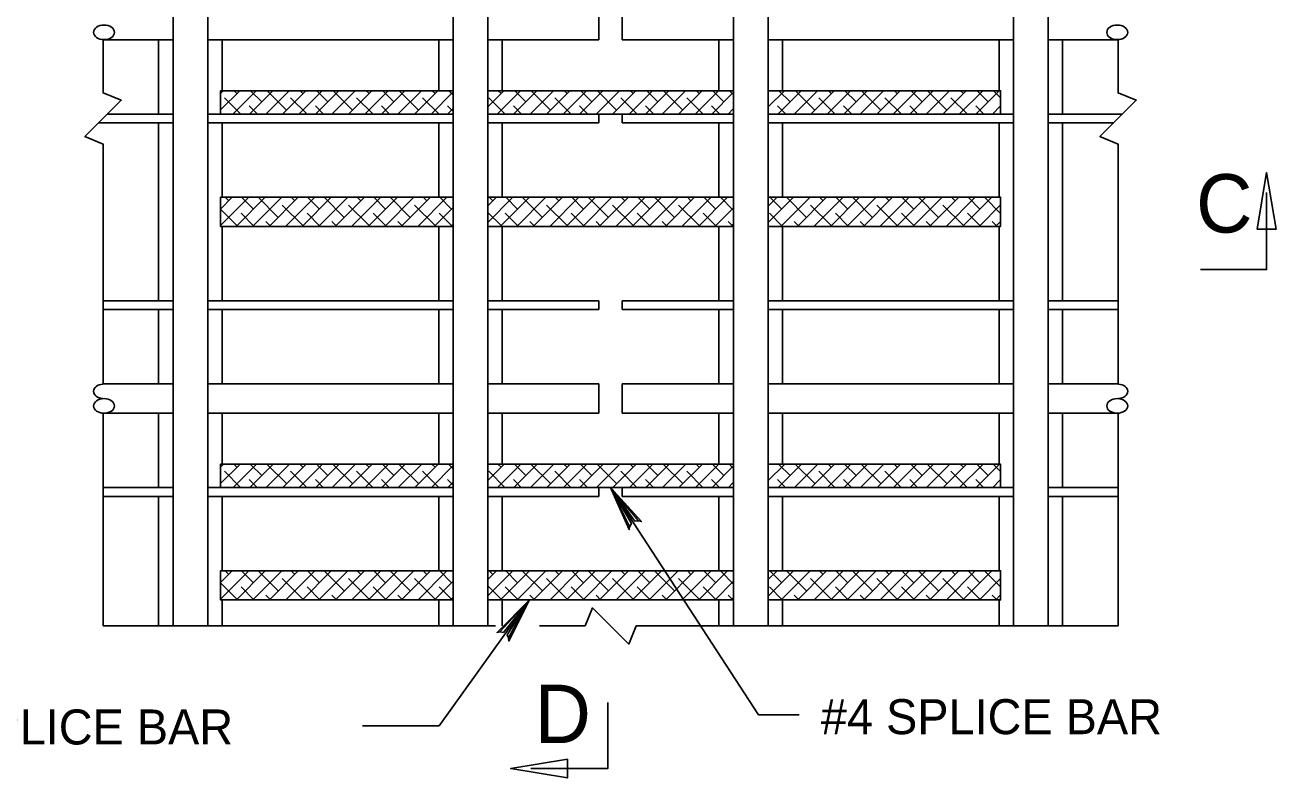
# Model space of a CAD drawing. Extents: x -24512 to -22484, y 4569 to 6351.
# Drawn here: x -24120.9 to -24013.8, y 5414.5 to 5479 of the extents above; entities that cross this region are included whole.
import ezdxf

# ---------------------------------------------------------------- set-up
doc = ezdxf.new("R2010")
doc.units = 0
for name, color, linetype in [('10', 7, 'Continuous'), ('3', 7, 'Continuous'), ('4', 7, 'Continuous'), ('8', 7, 'Continuous'), ('9', 7, 'Continuous')]:
    doc.layers.add(name, color=color, linetype=linetype)

# ---------------------------------------------------------------- blocks, each defined once
blk = doc.blocks.new('SYM051')
at = {"layer": '3'}
for p, q in [((150.97425, 285.26725), (151.46225, 285.75525)), ((150.97425, 285.552375), (151.177125, 285.75525)), ((151.11525, 285.693375), (151.05325, 285.75525)), ((151.243375, 285.25125), (151.747375, 285.75525)), ((151.542875, 285.55075), (151.338375, 285.75525)), ((151.5285, 285.25125), (152.0325, 285.75525)), ((151.970625, 285.40825), (151.6235, 285.75525)), ((151.813625, 285.25125), (152.317625, 285.75525)), ((152.39825, 285.265625), (152.041875, 285.622)), ((152.09875, 285.25125), (152.60275, 285.75525)), ((152.25575, 285.693375), (152.19375, 285.75525)), ((152.383875, 285.25125), (152.887875, 285.75525)), ((152.683375, 285.55075), (152.478875, 285.75525)), ((152.669, 285.25125), (153.173, 285.75525)), ((153.111, 285.40825), (152.764, 285.75525)), ((152.954125, 285.25125), (153.458125, 285.75525)), ((153.53875, 285.265625), (153.182375, 285.622)), ((153.23925, 285.25125), (153.74325, 285.75525)), ((153.396125, 285.693375), (153.33425, 285.75525)), ((153.524375, 285.25125), (154.028375, 285.75525)), ((153.823875, 285.55075), (153.619375, 285.75525)), ((153.8095, 285.25125), (154.3135, 285.75525)), ((154.2515, 285.40825), (153.9045, 285.75525)), ((154.094625, 285.25125), (154.598625, 285.75525)), ((154.67925, 285.265625), (154.322875, 285.622)), ((154.37975, 285.25125), (154.88375, 285.75525)), ((154.536625, 285.693375), (154.47475, 285.75525)), ((154.964375, 285.55075), (154.759875, 285.75525)), ((151.25775, 285.265625), (150.97425, 285.549125)), ((151.55725, 285.25125), (151.329, 285.4795)), ((152.69775, 285.25125), (152.4695, 285.4795)), ((153.83825, 285.25125), (153.61, 285.4795)), ((154.664875, 285.25125), (154.991375, 285.57775)), ((154.97875, 285.25125), (154.7505, 285.4795)), ((151.842375, 285.25125), (151.75675, 285.336875)), ((152.982875, 285.25125), (152.89725, 285.336875)), ((154.123375, 285.25125), (154.03775, 285.336875)), ((154.95, 285.25125), (154.991375, 285.292625))]:
    blk.add_line(p, q, dxfattribs=at)
blk = doc.blocks.new('SYM052')
at = {"layer": '3'}
for p, q in [((155.5905, 285.321625), (156.02425, 285.75525)), ((155.5905, 285.606625), (155.739125, 285.75525)), ((155.677125, 285.693375), (155.61525, 285.75525)), ((155.80525, 285.25125), (156.309375, 285.75525)), ((156.104875, 285.55075), (155.900375, 285.75525)), ((156.090375, 285.25125), (156.5945, 285.75525)), ((156.5325, 285.40825), (156.1855, 285.75525)), ((156.3755, 285.25125), (156.879625, 285.75525)), ((156.96025, 285.265625), (156.603875, 285.622)), ((156.660625, 285.25125), (157.16475, 285.75525)), ((156.817625, 285.693375), (156.75575, 285.75525)), ((156.94575, 285.25125), (157.449875, 285.75525)), ((157.245375, 285.55075), (157.040875, 285.75525)), ((157.230875, 285.25125), (157.735, 285.75525)), ((157.673, 285.40825), (157.326, 285.75525)), ((157.516, 285.25125), (158.020125, 285.75525)), ((158.10075, 285.265625), (157.74425, 285.622)), ((157.801125, 285.25125), (158.30525, 285.75525)), ((157.958125, 285.693375), (157.89625, 285.75525)), ((158.08625, 285.25125), (158.590375, 285.75525)), ((158.385875, 285.55075), (158.181375, 285.75525)), ((158.371375, 285.25125), (158.8755, 285.75525)), ((158.8135, 285.40825), (158.4665, 285.75525)), ((158.6565, 285.25125), (159.160625, 285.75525)), ((159.24125, 285.265625), (158.88475, 285.622)), ((158.941625, 285.25125), (159.44575, 285.75525)), ((159.098625, 285.693375), (159.03675, 285.75525)), ((159.22675, 285.25125), (159.730875, 285.75525)), ((159.526375, 285.55075), (159.321875, 285.75525)), ((159.83, 285.532125), (159.607, 285.75525)), ((155.81975, 285.265625), (155.5905, 285.494875)), ((156.11925, 285.25125), (155.891, 285.4795)), ((157.25975, 285.25125), (157.0315, 285.4795)), ((158.40025, 285.25125), (158.172, 285.4795)), ((159.54075, 285.25125), (159.3125, 285.4795)), ((159.511875, 285.25125), (159.83, 285.569375)), ((156.404375, 285.25125), (156.31875, 285.336875)), ((157.544875, 285.25125), (157.459125, 285.336875)), ((158.685375, 285.25125), (158.599625, 285.336875)), ((159.825875, 285.25125), (159.740125, 285.336875)), ((159.797, 285.25125), (159.83, 285.28425))]:
    blk.add_line(p, q, dxfattribs=at)
blk = doc.blocks.new('SYM053')
at = {"layer": '3'}
for p, q in [((160.42925, 285.313125), (160.87125, 285.75525)), ((160.42925, 285.59825), (160.586125, 285.75525)), ((160.666875, 285.55075), (160.462375, 285.75525)), ((160.652375, 285.25125), (161.156375, 285.75525)), ((161.0945, 285.40825), (160.7475, 285.75525)), ((160.9375, 285.25125), (161.4415, 285.75525)), ((161.52225, 285.265625), (161.16575, 285.622)), ((161.222625, 285.25125), (161.726625, 285.75525)), ((161.379625, 285.693375), (161.31775, 285.75525)), ((161.50775, 285.25125), (162.01175, 285.75525)), ((161.807375, 285.55075), (161.602875, 285.75525)), ((161.792875, 285.25125), (162.296875, 285.75525)), ((162.235, 285.40825), (161.888, 285.75525)), ((162.078, 285.25125), (162.582, 285.75525)), ((162.662625, 285.265625), (162.30625, 285.622)), ((162.363125, 285.25125), (162.867125, 285.75525)), ((162.520125, 285.693375), (162.45825, 285.75525)), ((162.64825, 285.25125), (163.15225, 285.75525)), ((162.94775, 285.55075), (162.743375, 285.75525)), ((162.933375, 285.25125), (163.437375, 285.75525)), ((163.3755, 285.40825), (163.0285, 285.75525)), ((163.2185, 285.25125), (163.7225, 285.75525)), ((163.803125, 285.265625), (163.44675, 285.622)), ((163.503625, 285.25125), (164.007625, 285.75525)), ((163.660625, 285.693375), (163.59875, 285.75525)), ((163.78875, 285.25125), (164.29275, 285.75525)), ((164.08825, 285.55075), (163.88375, 285.75525)), ((164.073875, 285.25125), (164.446375, 285.62375)), ((164.446375, 285.47775), (164.168875, 285.75525)), ((160.68125, 285.25125), (160.453, 285.4795)), ((161.82175, 285.25125), (161.5935, 285.4795)), ((162.96225, 285.25125), (162.734, 285.4795)), ((164.10275, 285.25125), (163.8745, 285.4795)), ((160.966375, 285.25125), (160.880625, 285.336875)), ((162.106875, 285.25125), (162.021125, 285.336875)), ((163.247375, 285.25125), (163.161625, 285.336875)), ((164.387875, 285.25125), (164.302125, 285.336875)), ((164.359, 285.25125), (164.446375, 285.338625))]:
    blk.add_line(p, q, dxfattribs=at)
blk = doc.blocks.new('SYM048')
at = {"layer": '3'}
for p, q in [((150.97425, 287.263125), (151.306125, 287.595)), ((150.97425, 287.54825), (151.021, 287.595)), ((151.188, 287.19175), (151.59125, 287.595)), ((151.25775, 287.546625), (151.209375, 287.595)), ((151.473125, 287.19175), (151.876375, 287.595)), ((151.6855, 287.404), (151.4945, 287.595)), ((151.75825, 287.19175), (152.1615, 287.595)), ((152.113125, 287.2615), (151.779625, 287.595)), ((152.043375, 287.19175), (152.446625, 287.595)), ((152.3285, 287.19175), (152.73175, 287.595)), ((152.39825, 287.546625), (152.349875, 287.595)), ((152.613625, 287.19175), (153.016875, 287.595)), ((152.825875, 287.404), (152.635, 287.595)), ((152.89875, 287.19175), (153.302, 287.595)), ((153.253625, 287.2615), (152.920125, 287.595)), ((153.183875, 287.19175), (153.587125, 287.595)), ((153.469, 287.19175), (153.87225, 287.595)), ((153.53875, 287.546625), (153.490375, 287.595)), ((153.754125, 287.19175), (154.157375, 287.595)), ((153.966375, 287.404), (153.7755, 287.595)), ((154.03925, 287.19175), (154.4425, 287.595)), ((154.394125, 287.2615), (154.060625, 287.595)), ((154.324375, 287.19175), (154.727625, 287.595)), ((154.6095, 287.19175), (154.991375, 287.573625)), ((154.67925, 287.546625), (154.630875, 287.595)), ((154.991375, 287.519625), (154.916, 287.595)), ((151.3275, 287.19175), (151.043875, 287.475375)), ((151.612625, 287.19175), (151.471625, 287.33275)), ((152.468, 287.19175), (152.184375, 287.475375)), ((152.753125, 287.19175), (152.612125, 287.33275)), ((153.6085, 287.19175), (153.324875, 287.475375)), ((153.893625, 287.19175), (153.752625, 287.33275)), ((154.749, 287.19175), (154.465375, 287.475375)), ((154.991375, 287.2345), (154.893125, 287.33275)), ((154.894625, 287.19175), (154.991375, 287.2885))]:
    blk.add_line(p, q, dxfattribs=at)
blk = doc.blocks.new('SYM049')
at = {"layer": '3'}
for p, q in [((155.5905, 287.317375), (155.868125, 287.595)), ((155.75, 287.19175), (156.15325, 287.595)), ((155.81975, 287.546625), (155.771375, 287.595)), ((156.035125, 287.19175), (156.438375, 287.595)), ((156.247375, 287.404), (156.0565, 287.595)), ((156.32025, 287.19175), (156.7235, 287.595)), ((156.675125, 287.2615), (156.341625, 287.595)), ((156.605375, 287.19175), (157.0085, 287.595)), ((156.8905, 287.19175), (157.293625, 287.595)), ((156.96025, 287.546625), (156.911875, 287.595)), ((157.175625, 287.19175), (157.57875, 287.595)), ((157.387875, 287.404), (157.197, 287.595)), ((157.46075, 287.19175), (157.863875, 287.595)), ((157.815625, 287.2615), (157.482125, 287.595)), ((157.745875, 287.19175), (158.149, 287.595)), ((158.031, 287.19175), (158.434125, 287.595)), ((158.10075, 287.546625), (158.052375, 287.595)), ((158.316125, 287.19175), (158.71925, 287.595)), ((158.528375, 287.404), (158.3375, 287.595)), ((158.60125, 287.19175), (159.004375, 287.595)), ((158.956125, 287.2615), (158.622625, 287.595)), ((158.886375, 287.19175), (159.2895, 287.595)), ((159.1715, 287.19175), (159.574625, 287.595)), ((159.24125, 287.546625), (159.192875, 287.595)), ((159.456625, 287.19175), (159.83, 287.56525)), ((159.668875, 287.404), (159.478, 287.595)), ((159.83, 287.528), (159.763125, 287.595)), ((155.8895, 287.19175), (155.605875, 287.475375)), ((156.174625, 287.19175), (156.033625, 287.33275)), ((157.03, 287.19175), (156.746375, 287.475375)), ((157.315125, 287.19175), (157.174125, 287.33275)), ((158.1705, 287.19175), (157.886875, 287.475375)), ((158.455625, 287.19175), (158.3145, 287.33275)), ((159.311, 287.19175), (159.027375, 287.475375)), ((159.596125, 287.19175), (159.455, 287.33275)), ((159.74175, 287.19175), (159.83, 287.280125))]:
    blk.add_line(p, q, dxfattribs=at)
blk = doc.blocks.new('SYM050')
at = {"layer": '3'}
for p, q in [((160.42925, 287.309), (160.715125, 287.595)), ((160.42925, 287.594125), (160.43, 287.595)), ((160.597, 287.19175), (161.00025, 287.595)), ((160.809375, 287.404), (160.6185, 287.595)), ((160.882125, 287.19175), (161.285375, 287.595)), ((161.237125, 287.2615), (160.903625, 287.595)), ((161.16725, 287.19175), (161.5705, 287.595)), ((161.452375, 287.19175), (161.855625, 287.595)), ((161.52225, 287.546625), (161.473875, 287.595)), ((161.7375, 287.19175), (162.14075, 287.595)), ((161.949875, 287.404), (161.759, 287.595)), ((162.022625, 287.19175), (162.425875, 287.595)), ((162.3775, 287.2615), (162.044125, 287.595)), ((162.30775, 287.19175), (162.711, 287.595)), ((162.592875, 287.19175), (162.996125, 287.595)), ((162.662625, 287.546625), (162.614375, 287.595)), ((162.878, 287.19175), (163.28125, 287.595)), ((163.090375, 287.404), (162.8995, 287.595)), ((163.163125, 287.19175), (163.566375, 287.595)), ((163.518, 287.2615), (163.184625, 287.595)), ((163.44825, 287.19175), (163.8515, 287.595)), ((163.733375, 287.19175), (164.136625, 287.595)), ((163.803125, 287.546625), (163.754875, 287.595)), ((164.0185, 287.19175), (164.42175, 287.595)), ((164.230875, 287.404), (164.04, 287.595)), ((164.446375, 287.473625), (164.325125, 287.595)), ((160.736625, 287.19175), (160.5955, 287.33275)), ((161.592, 287.19175), (161.308375, 287.475375)), ((161.877125, 287.19175), (161.736, 287.33275)), ((162.7325, 287.19175), (162.448875, 287.475375)), ((163.017625, 287.19175), (162.8765, 287.33275)), ((163.873, 287.19175), (163.589375, 287.475375)), ((164.158, 287.19175), (164.017, 287.33275)), ((164.303625, 287.19175), (164.446375, 287.334375)), ((160.4515, 287.19175), (160.42925, 287.214))]:
    blk.add_line(p, q, dxfattribs=at)

msp = doc.modelspace()

# ---------------------------------------------------------------- linework, layer by layer
at = {"layer": '10'}
for points in [[(-24069.13, 5436.06), (-24068.98, 5436.33), (-24070.76, 5439.41), (-24069.13, 5436.06), (-24069.16, 5435.82), (-24070.76, 5439.41), (-24068.67, 5436.53), (-24068.38, 5436.57), (-24070.76, 5439.41), (-24068.12, 5436.5), (-24068.38, 5436.57)], [(-24080.24, 5427.05), (-24079.94, 5427.01), (-24077.71, 5429.79), (-24080.24, 5427.05), (-24080.48, 5426.99), (-24077.71, 5429.79), (-24079.63, 5426.8), (-24079.5, 5426.54), (-24077.71, 5429.79), (-24079.47, 5426.27), (-24079.5, 5426.54)]]:
    msp.add_lwpolyline(points, dxfattribs=at)
for centre, major_axis in [((-24114.15, 5478.41), (0.895, 0)), ((-24027.36, 5478.41), (-0.895, 0)), ((-24114.15, 5446.41), (0.895, 0)), ((-24027.36, 5446.41), (-0.895, 0))]:
    msp.add_ellipse(centre, major_axis=major_axis, ratio=0.699516, dxfattribs=at)
for centre, major_axis, start_param, end_param in [((-24114.15, 5447.66), (0.895, 0), 1.692197, 4.591233), ((-24027.36, 5447.66), (-0.895, 0), 1.691952, 4.590988)]:
    msp.add_ellipse(centre, major_axis=major_axis, ratio=0.699516, start_param=start_param, end_param=end_param, dxfattribs=at)
at = {"layer": '3'}
for points in [[(-24015.38, 5461.55), (-24013.76, 5461.55), (-24014.57, 5466.4)], [(-24074.46, 5416.16), (-24074.46, 5414.54), (-24079.31, 5415.35)]]:
    msp.add_lwpolyline(points, close=True, dxfattribs=at)
for points in [[(-24020.23, 5458.09), (-24014.57, 5458.09), (-24014.57, 5464.68)], [(-24071, 5421.01), (-24071, 5415.35), (-24077.59, 5415.35)]]:
    msp.add_lwpolyline(points, dxfattribs=at)
at = {"layer": '4'}
for p, q in [((-24108.24, 5427.56), (-24108.24, 5514.51)), ((-24105.27, 5427.56), (-24105.27, 5514.51)), ((-24084.24, 5427.56), (-24084.24, 5514.51)), ((-24081.27, 5427.56), (-24081.27, 5514.51)), ((-24060.24, 5427.56), (-24060.24, 5514.51)), ((-24057.27, 5427.56), (-24057.27, 5514.51)), ((-24036.24, 5427.56), (-24036.24, 5514.51)), ((-24033.27, 5427.56), (-24033.27, 5514.51)), ((-24071.76, 5477.78), (-24071.76, 5480.28)), ((-24069.76, 5477.78), (-24069.76, 5480.28)), ((-24114.23, 5477.78), (-24108.24, 5477.78)), ((-24109.47, 5471.41), (-24109.47, 5477.78)), ((-24105.27, 5477.78), (-24084.24, 5477.78)), ((-24104.04, 5473.41), (-24104.04, 5477.78)), ((-24085.48, 5473.41), (-24085.48, 5477.78)), ((-24081.27, 5477.78), (-24071.76, 5477.78)), ((-24080.04, 5473.41), (-24080.04, 5477.78)), ((-24069.76, 5477.78), (-24060.24, 5477.78)), ((-24061.48, 5473.41), (-24061.48, 5477.78)), ((-24057.27, 5477.78), (-24036.24, 5477.78)), ((-24056.04, 5473.41), (-24056.04, 5477.78)), ((-24037.48, 5473.41), (-24037.48, 5477.78)), ((-24033.27, 5477.78), (-24027.29, 5477.78)), ((-24032.04, 5471.41), (-24032.04, 5477.78)), ((-24113.85, 5471.41), (-24108.24, 5471.41)), ((-24105.27, 5471.41), (-24084.24, 5471.41)), ((-24081.27, 5471.41), (-24071.76, 5471.41)), ((-24071.76, 5470.66), (-24071.76, 5471.41)), ((-24069.76, 5470.66), (-24069.76, 5471.41)), ((-24069.76, 5471.41), (-24060.24, 5471.41)), ((-24057.27, 5471.41), (-24036.24, 5471.41)), ((-24033.27, 5471.41), (-24026.91, 5471.41)), ((-24108.24, 5470.66), (-24114.6, 5470.66)), ((-24109.47, 5455.41), (-24109.47, 5470.66)), ((-24084.24, 5470.66), (-24105.27, 5470.66)), ((-24104.04, 5464.28), (-24104.04, 5470.66)), ((-24085.48, 5464.28), (-24085.48, 5470.66)), ((-24071.76, 5470.66), (-24081.27, 5470.66)), ((-24080.04, 5464.28), (-24080.04, 5470.66)), ((-24060.24, 5470.66), (-24069.76, 5470.66)), ((-24061.48, 5464.28), (-24061.48, 5470.66)), ((-24036.24, 5470.66), (-24057.27, 5470.66)), ((-24056.04, 5464.28), (-24056.04, 5470.66)), ((-24037.48, 5464.28), (-24037.48, 5470.66)), ((-24027.66, 5470.66), (-24033.27, 5470.66)), ((-24032.04, 5455.41), (-24032.04, 5470.66)), ((-24104.04, 5455.41), (-24104.04, 5461.78)), ((-24085.48, 5455.41), (-24085.48, 5461.78)), ((-24080.04, 5455.41), (-24080.04, 5461.78)), ((-24061.48, 5455.41), (-24061.48, 5461.78)), ((-24056.04, 5455.41), (-24056.04, 5461.78)), ((-24037.48, 5455.41), (-24037.48, 5461.78)), ((-24114.23, 5455.41), (-24108.24, 5455.41)), ((-24105.27, 5455.41), (-24084.24, 5455.41)), ((-24081.27, 5455.41), (-24071.76, 5455.41)), ((-24071.76, 5454.66), (-24071.76, 5455.41)), ((-24069.76, 5454.66), (-24069.76, 5455.41)), ((-24069.76, 5455.41), (-24060.24, 5455.41)), ((-24057.27, 5455.41), (-24036.24, 5455.41)), ((-24033.27, 5455.41), (-24027.29, 5455.41)), ((-24108.24, 5454.66), (-24114.23, 5454.66)), ((-24109.47, 5448.29), (-24109.47, 5454.66)), ((-24084.24, 5454.66), (-24105.27, 5454.66)), ((-24104.04, 5448.29), (-24104.04, 5454.66)), ((-24085.48, 5448.29), (-24085.48, 5454.66)), ((-24071.76, 5454.66), (-24081.27, 5454.66)), ((-24080.04, 5448.29), (-24080.04, 5454.66)), ((-24060.24, 5454.66), (-24069.76, 5454.66)), ((-24061.48, 5448.29), (-24061.48, 5454.66)), ((-24036.24, 5454.66), (-24057.27, 5454.66)), ((-24056.04, 5448.29), (-24056.04, 5454.66)), ((-24037.48, 5448.29), (-24037.48, 5454.66)), ((-24027.29, 5454.66), (-24033.27, 5454.66)), ((-24032.04, 5448.29), (-24032.04, 5454.66)), ((-24114.23, 5448.29), (-24108.24, 5448.29)), ((-24105.27, 5448.29), (-24084.24, 5448.29)), ((-24081.27, 5448.29), (-24071.76, 5448.29)), ((-24071.76, 5445.79), (-24071.76, 5448.29)), ((-24069.76, 5445.79), (-24069.76, 5448.29)), ((-24069.76, 5448.29), (-24060.24, 5448.29)), ((-24057.27, 5448.29), (-24036.24, 5448.29)), ((-24033.27, 5448.29), (-24027.29, 5448.29)), ((-24114.23, 5427.56), (-24114.23, 5445.79)), ((-24114.23, 5445.79), (-24108.24, 5445.79)), ((-24109.47, 5439.41), (-24109.47, 5445.79)), ((-24105.27, 5445.79), (-24084.24, 5445.79)), ((-24104.04, 5441.41), (-24104.04, 5445.79)), ((-24085.48, 5441.41), (-24085.48, 5445.79)), ((-24081.27, 5445.79), (-24071.76, 5445.79)), ((-24080.04, 5441.41), (-24080.04, 5445.79)), ((-24069.76, 5445.79), (-24060.24, 5445.79)), ((-24061.48, 5441.41), (-24061.48, 5445.79)), ((-24057.27, 5445.79), (-24036.24, 5445.79)), ((-24056.04, 5441.41), (-24056.04, 5445.79)), ((-24037.48, 5441.41), (-24037.48, 5445.79)), ((-24033.27, 5445.79), (-24027.29, 5445.79)), ((-24032.04, 5439.41), (-24032.04, 5445.79)), ((-24027.29, 5427.56), (-24027.29, 5445.79)), ((-24114.23, 5439.41), (-24108.24, 5439.41)), ((-24105.27, 5439.41), (-24084.24, 5439.41)), ((-24081.27, 5439.41), (-24071.76, 5439.41)), ((-24071.76, 5438.66), (-24071.76, 5439.41)), ((-24069.76, 5438.66), (-24069.76, 5439.41)), ((-24069.76, 5439.41), (-24060.24, 5439.41)), ((-24057.27, 5439.41), (-24036.24, 5439.41)), ((-24033.27, 5439.41), (-24027.29, 5439.41)), ((-24108.24, 5438.66), (-24114.23, 5438.66)), ((-24109.47, 5427.56), (-24109.47, 5438.66)), ((-24084.24, 5438.66), (-24105.27, 5438.66)), ((-24104.04, 5432.29), (-24104.04, 5438.66)), ((-24085.48, 5432.29), (-24085.48, 5438.66)), ((-24071.76, 5438.66), (-24081.27, 5438.66)), ((-24080.04, 5432.29), (-24080.04, 5438.66)), ((-24060.24, 5438.66), (-24069.76, 5438.66)), ((-24061.48, 5432.29), (-24061.48, 5438.66)), ((-24036.24, 5438.66), (-24057.27, 5438.66)), ((-24056.04, 5432.29), (-24056.04, 5438.66)), ((-24037.48, 5432.29), (-24037.48, 5438.66)), ((-24027.29, 5438.66), (-24033.27, 5438.66)), ((-24032.04, 5427.56), (-24032.04, 5438.66)), ((-24104.04, 5427.56), (-24104.04, 5429.79)), ((-24085.48, 5427.56), (-24085.48, 5429.79)), ((-24080.04, 5427.56), (-24080.04, 5429.79)), ((-24061.48, 5427.56), (-24061.48, 5429.79)), ((-24056.04, 5427.56), (-24056.04, 5429.79)), ((-24037.48, 5427.56), (-24037.48, 5429.79))]:
    msp.add_line(p, q, dxfattribs=at)
for points in [[(-24114.23, 5448.29), (-24114.23, 5468.84), (-24115.78, 5469.48), (-24112.68, 5472.59), (-24114.23, 5473.23), (-24114.23, 5477.78)], [(-24027.29, 5448.29), (-24027.29, 5468.84), (-24028.84, 5469.48), (-24025.73, 5472.59), (-24027.29, 5473.23), (-24027.29, 5477.78)], [(-24027.29, 5427.56), (-24068.56, 5427.56), (-24069.21, 5426.01), (-24072.31, 5429.11), (-24072.95, 5427.56), (-24076.85, 5427.56)], [(-24080.61, 5427.56), (-24114.23, 5427.56)]]:
    msp.add_lwpolyline(points, dxfattribs=at)
at = {"layer": '8'}
for p, q in [((-24081.27, 5473.41), (-24060.24, 5473.41)), ((-24081.27, 5471.41), (-24060.24, 5471.41)), ((-24060.24, 5464.28), (-24081.27, 5464.28)), ((-24060.24, 5461.78), (-24081.27, 5461.78)), ((-24081.27, 5441.41), (-24060.24, 5441.41)), ((-24081.27, 5439.41), (-24060.24, 5439.41)), ((-24060.24, 5432.29), (-24081.27, 5432.29)), ((-24060.24, 5429.79), (-24081.27, 5429.79))]:
    msp.add_line(p, q, dxfattribs=at)
for points in [[(-24084.24, 5471.41), (-24104.17, 5471.41), (-24104.17, 5473.41), (-24084.24, 5473.41)], [(-24057.27, 5473.41), (-24037.35, 5473.41), (-24037.35, 5471.41), (-24057.27, 5471.41)], [(-24084.24, 5464.28), (-24104.17, 5464.28), (-24104.17, 5461.78), (-24084.24, 5461.78)], [(-24057.27, 5461.78), (-24037.35, 5461.78), (-24037.35, 5464.28), (-24057.27, 5464.28)], [(-24084.24, 5439.41), (-24104.17, 5439.41), (-24104.17, 5441.41), (-24084.24, 5441.41)], [(-24057.27, 5441.41), (-24037.35, 5441.41), (-24037.35, 5439.41), (-24057.27, 5439.41)], [(-24084.24, 5432.29), (-24104.17, 5432.29), (-24104.17, 5429.79), (-24084.24, 5429.79)], [(-24057.27, 5429.79), (-24037.35, 5429.79), (-24037.35, 5432.29), (-24057.27, 5432.29)]]:
    msp.add_lwpolyline(points, dxfattribs=at)
at = {"layer": '9'}
for p, q in [((-24070.76, 5439.41), (-24058.1, 5419.96)), ((-24077.71, 5429.79), (-24085.43, 5419)), ((-24054.61, 5419.96), (-24058.1, 5419.96)), ((-24085.43, 5419), (-24092.01, 5419))]:
    msp.add_line(p, q, dxfattribs=at)

# ---------------------------------------------------------------- block references
at = {"layer": '3', "xscale": 4.95984251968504, "yscale": 4.95984251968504}
for name, p in [('SYM048', (-24852.98, 4046.98)), ('SYM049', (-24852.98, 4046.98)), ('SYM050', (-24852.98, 4046.98)), ('SYM051', (-24852.98, 4046.98)), ('SYM052', (-24852.98, 4046.98)), ('SYM053', (-24852.98, 4046.98)), ('SYM048', (-24852.98, 4014.98)), ('SYM049', (-24852.98, 4014.98)), ('SYM050', (-24852.98, 4014.98)), ('SYM051', (-24852.98, 4014.98)), ('SYM052', (-24852.98, 4014.98)), ('SYM053', (-24852.98, 4014.98))]:
    msp.add_blockref(name, p, dxfattribs=at)

# ---------------------------------------------------------------- texts
at = {"layer": '9'}
for s, height, p in [('C', 5, (-24020.61, 5461.26)), ('D', 5, (-24077.27, 5417.53)), ('#4 SPLICE BAR', 2.9999, (-24052.74, 5418.29)), ('#4 SPLICE BAR', 2.9999, (-24132.3, 5417.41))]:
    msp.add_text(s, height=height, dxfattribs=at).set_placement(p)

doc.saveas('drawing.dxf')
